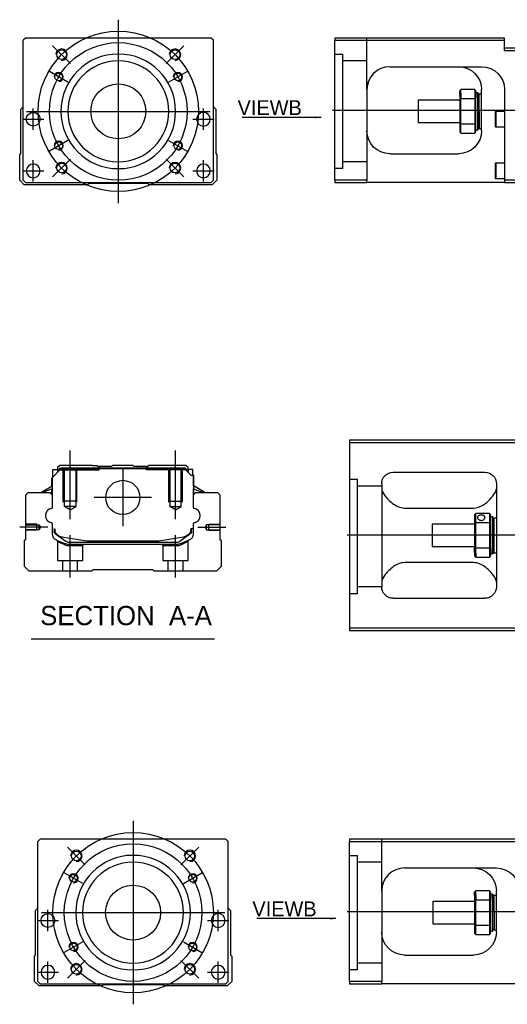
# Model space of a CAD drawing. Header units: millimetres. Extents: x -1108 to 3135, y -1596 to 860.
# Tile 442 of 649: x 654 to 866, y -959 to -529. Entities that reach past the tile are written whole.
import ezdxf
from ezdxf.lldxf.tags import DXFTag

# ---------------------------------------------------------------- set-up
doc = ezdxf.new("R2010")
doc.units = ezdxf.units.MM
doc.layers.get('0').update_dxf_attribs({"linetype": 'CONTINUOUS'})
doc.styles.add('CHN', font='txt')
doc.styles.add('DIM-7', font='SIMPLEX.shx', dxfattribs={"width": 0.7, "bigfont": 'chineset.shx'})
tags = doc.linetypes.add('DASHED', pattern=[25.72, 12.86, -12.86]).pattern_tags.tags
tags[6:7] = [DXFTag(74, 4), DXFTag(75, 0), DXFTag(340, '0'), DXFTag(46, 0.0), DXFTag(50, 0.0), DXFTag(44, 0.0), DXFTag(45, 0.0)]
tags[4:5] = [DXFTag(74, 4), DXFTag(75, 0), DXFTag(340, '0'), DXFTag(46, 0.0), DXFTag(50, 0.0), DXFTag(44, 0.0), DXFTag(45, 0.0)]
doc.dimstyles.new('CNS', dxfattribs={"dimtxt": 3.5, "dimasz": 2.5, "dimexe": 1, "dimexo": 1, "dimgap": 1, "dimtad": 1, "dimdsep": 46, "dimtxsty": 'DIM-7', "dimcen": 0.09, "dimclrd": 4, "dimclre": 4, "dimclrt": 1, "dimadec": 0, "dimazin": 0, "dimtfac": 1, "dimtmove": 0, "dimatfit": 3, "dimfxl": 0, "dimtvp": 0.971429, "dimtolj": 1, "dimarcsym": 0})

msp = doc.modelspace()

# ---------------------------------------------------------------- linework, layer by layer
at = {"ltscale": 0.3}
for p, q in [((696.52, -529.39), (696.52, -609.39)), ((656.52, -569.39), (736.52, -569.39)), ((702.97, -879.02), (702.97, -959.02)), ((662.97, -919.02), (742.97, -919.02))]:
    msp.add_line(p, q, dxfattribs=at)
at = {"linetype": 'Continuous'}
for p, q in [((656.02, -537.39), (655.02, -538.39)), ((655.02, -599.39), (655.02, -538.39)), ((724.52, -537.39), (656.02, -537.39)), ((737.02, -537.39), (724.52, -537.39)), ((738.02, -538.39), (737.02, -537.39)), ((738.02, -599.39), (738.02, -538.39)), ((790.94, -537.39), (790.94, -538.39)), ((864.94, -537.39), (790.94, -537.39)), ((790.94, -538.39), (864.94, -538.39)), ((790.94, -599.39), (790.94, -538.39)), ((864.94, -538.39), (864.94, -537.39)), ((864.94, -542.89), (864.94, -538.39)), ((877.94, -541.89), (864.94, -541.89)), ((864.94, -542.89), (877.94, -542.89)), ((814.94, -549.89), (854.94, -549.89)), ((804.94, -559.89), (804.94, -599.39)), ((845.44, -561.97), (845.44, -560.39)), ((845.44, -561.97), (845.44, -563.98)), ((851.94, -559.89), (845.94, -559.89)), ((845.94, -561.61), (845.94, -559.89)), ((845.94, -561.61), (845.94, -563.85)), ((851.94, -559.89), (851.94, -561.61)), ((851.94, -561.61), (851.94, -563.85)), ((852.44, -563.98), (852.44, -560.39)), ((852.44, -561.14), (853.14, -561.14)), ((853.14, -561.14), (853.44, -561.44)), ((853.14, -563.56), (853.14, -561.14)), ((853.44, -561.44), (853.44, -563.77)), ((853.44, -562.24), (853.94, -561.74)), ((853.94, -561.74), (854.94, -561.74)), ((853.94, -569.39), (853.94, -561.74)), ((854.94, -577.89), (854.94, -559.89)), ((864.94, -559.89), (864.94, -599.39)), ((827.44, -564.39), (845.44, -564.39)), ((827.44, -569.39), (827.44, -564.39)), ((845.44, -563.98), (845.44, -574.8)), ((845.94, -574.94), (845.94, -563.85)), ((845.94, -563.85), (851.94, -563.85)), ((851.94, -563.85), (851.94, -574.94)), ((852.44, -574.8), (852.44, -563.98)), ((853.14, -563.56), (853.14, -577.64)), ((853.44, -577.34), (853.44, -563.77)), ((654.02, -568.39), (655.02, -567.39)), ((654.02, -587.84), (654.02, -568.39)), ((738.02, -567.39), (739.02, -568.39)), ((739.02, -568.39), (739.02, -587.84)), ((827.44, -574.39), (827.44, -569.39)), ((853.94, -569.39), (853.94, -577.04)), ((860.94, -569.57), (861.19, -569.32)), ((860.94, -569.57), (860.94, -572.82)), ((861.19, -569.32), (864.94, -569.32)), ((861.19, -569.32), (861.19, -572.82)), ((845.44, -574.39), (827.44, -574.39)), ((845.44, -574.8), (845.44, -578.39)), ((845.94, -578.89), (845.94, -574.94)), ((851.94, -574.94), (845.94, -574.94)), ((851.94, -574.94), (851.94, -578.89)), ((852.44, -578.39), (852.44, -574.8)), ((860.94, -572.82), (860.94, -576.07)), ((861.19, -572.82), (861.19, -576.32)), ((845.94, -578.89), (851.94, -578.89)), ((853.14, -577.64), (852.44, -577.64)), ((853.44, -577.34), (853.14, -577.64)), ((853.94, -577.04), (853.44, -576.54)), ((854.94, -577.04), (853.94, -577.04)), ((861.19, -576.32), (860.94, -576.07)), ((864.94, -576.32), (861.19, -576.32)), ((653.52, -588.34), (654.02, -587.84)), ((653.52, -599.39), (653.52, -588.34)), ((739.02, -587.84), (739.52, -588.34)), ((739.52, -588.34), (739.52, -599.39)), ((814.94, -587.89), (844.94, -587.89)), ((860.94, -592.14), (861.19, -591.89)), ((860.94, -592.14), (860.94, -595.39)), ((861.19, -591.89), (864.94, -591.89)), ((861.19, -591.89), (861.19, -595.39)), ((860.94, -595.39), (860.94, -598.64)), ((861.19, -595.39), (861.19, -598.89)), ((655.52, -601.39), (653.52, -599.39)), ((655.02, -599.39), (656.02, -600.39)), ((683.02, -601.39), (655.52, -601.39)), ((656.02, -600.39), (737.02, -600.39)), ((683.52, -600.89), (683.02, -601.39)), ((709.52, -600.89), (683.52, -600.89)), ((710.02, -601.39), (709.52, -600.89)), ((737.52, -601.39), (710.02, -601.39)), ((737.02, -600.39), (738.02, -599.39)), ((739.52, -599.39), (737.52, -601.39)), ((790.94, -599.39), (790.94, -600.39)), ((804.94, -599.39), (790.94, -599.39)), ((790.94, -600.39), (804.94, -600.39)), ((804.94, -600.39), (804.94, -599.39)), ((864.94, -600.39), (804.94, -600.39)), ((861.19, -598.89), (860.94, -598.64)), ((864.94, -598.89), (861.19, -598.89)), ((864.94, -599.39), (864.94, -600.39)), ((877.94, -599.39), (864.94, -599.39)), ((864.94, -600.39), (877.94, -600.39)), ((871.39, -712.87), (797.39, -712.87)), ((797.39, -712.87), (797.39, -794.87)), ((797.39, -713.87), (871.39, -713.87)), ((667.62, -729.31), (671.52, -725.41)), ((668.02, -725.71), (670.02, -725.71)), ((668.02, -728.91), (668.02, -725.71)), ((671.02, -723.86), (670.02, -724.86)), ((670.02, -724.86), (670.02, -725.71)), ((670.02, -725.71), (670.02, -726.91)), ((670.52, -725.86), (670.02, -725.86)), ((670.52, -725.77), (671.38, -724.91)), ((670.52, -726.41), (670.52, -725.77)), ((670.75, -725.87), (670.52, -725.77)), ((670.75, -725.87), (671.48, -725.14)), ((670.75, -726.18), (670.75, -725.87)), ((685.2, -723.86), (671.02, -723.86)), ((671.38, -724.91), (725.61, -724.91)), ((671.48, -725.14), (671.38, -724.91)), ((671.48, -725.14), (725.52, -725.14)), ((725.48, -725.41), (671.52, -725.41)), ((685.2, -723.86), (687.3, -723.86)), ((687.3, -723.86), (687.85, -724.41)), ((687.85, -724.41), (688.2, -724.41)), ((693.5, -724.41), (688.2, -724.41)), ((688.2, -724.91), (688.2, -724.41)), ((693.5, -724.41), (694.05, -723.86)), ((702.95, -723.86), (694.05, -723.86)), ((703.5, -724.41), (702.95, -723.86)), ((708.8, -724.41), (703.5, -724.41)), ((708.8, -724.41), (709.15, -724.41)), ((708.8, -724.91), (708.8, -724.41)), ((709.15, -724.41), (709.7, -723.86)), ((709.15, -724.41), (709.7, -723.86)), ((711.8, -723.86), (709.7, -723.86)), ((709.7, -723.86), (709.7, -723.86)), ((725.98, -723.86), (711.8, -723.86)), ((728.18, -728.11), (725.48, -725.41)), ((725.52, -725.14), (725.61, -724.91)), ((726.24, -725.87), (725.52, -725.14)), ((726.48, -725.77), (725.61, -724.91)), ((726.98, -724.86), (725.98, -723.86)), ((726.24, -725.87), (726.48, -725.77)), ((726.24, -726.18), (726.24, -725.87)), ((726.48, -726.41), (726.48, -725.77)), ((726.98, -725.86), (726.48, -725.86)), ((726.98, -725.71), (726.98, -724.86)), ((728.98, -725.71), (726.98, -725.71)), ((726.98, -725.71), (726.98, -726.91)), ((728.98, -728.11), (728.98, -725.71)), ((728.98, -725.71), (728.98, -725.71)), ((667.52, -732.82), (667.52, -729.41)), ((667.62, -732.75), (667.62, -729.31)), ((667.67, -729.26), (667.67, -735.36)), ((728.18, -728.11), (729.33, -728.11)), ((729.33, -728.11), (729.33, -735.36)), ((729.33, -728.11), (729.38, -728.11)), ((729.38, -732.75), (729.38, -728.11)), ((729.38, -728.11), (729.48, -728.11)), ((729.48, -732.82), (729.48, -728.11)), ((816.39, -726.87), (856.39, -726.87)), ((662.61, -735.86), (667.67, -732.72)), ((667.67, -734.06), (663.16, -735.86)), ((667.52, -736.56), (667.52, -734.12)), ((667.62, -736.66), (667.62, -734.08)), ((734.38, -735.86), (729.33, -732.72)), ((729.33, -734.06), (733.83, -735.86)), ((729.38, -736.66), (729.38, -734.08)), ((734.38, -735.86), (729.48, -732.82)), ((729.48, -736.56), (729.48, -734.12)), ((811.39, -731.87), (811.39, -776.87)), ((861.39, -731.87), (861.39, -776.87)), ((657, -735.86), (656, -736.86)), ((656, -736.86), (656, -756.31)), ((666.82, -735.86), (657, -735.86)), ((667.82, -736.86), (666.82, -735.86)), ((667.82, -742.17), (667.82, -736.86)), ((730.18, -735.86), (729.18, -736.86)), ((729.18, -736.86), (729.18, -742.17)), ((740, -735.86), (730.18, -735.86)), ((741, -736.86), (740, -735.86)), ((741, -756.31), (741, -736.86)), ((821.39, -742.47), (851.39, -742.47)), ((851.89, -745.37), (851.89, -748.96)), ((858.39, -744.87), (852.39, -744.87)), ((852.39, -748.83), (852.39, -744.87)), ((858.39, -744.87), (858.39, -748.83)), ((858.89, -748.96), (858.89, -745.37)), ((858.89, -746.12), (859.59, -746.12)), ((859.59, -746.12), (859.89, -746.42)), ((859.59, -746.12), (859.59, -760.21)), ((859.89, -759.99), (859.89, -746.42)), ((859.89, -747.22), (860.39, -746.72)), ((860.39, -746.72), (861.39, -746.72)), ((860.39, -762.02), (860.39, -746.72)), ((667.82, -753.79), (667.82, -749.4)), ((668.52, -751.51), (668.52, -752.59)), ((668.82, -751.51), (668.82, -752.56)), ((729.18, -751.51), (728.18, -751.51)), ((728.18, -751.51), (728.18, -752.56)), ((728.48, -752.59), (728.48, -751.51)), ((729.18, -749.4), (729.18, -753.79)), ((833.39, -749.37), (851.89, -749.37)), ((833.39, -749.37), (833.39, -759.37)), ((851.89, -748.96), (851.89, -759.78)), ((852.39, -759.92), (852.39, -748.83)), ((852.39, -748.83), (858.39, -748.83)), ((858.39, -748.83), (858.39, -759.92)), ((858.89, -759.78), (858.89, -748.96)), ((669.2, -753.86), (669.13, -753.81)), ((673.62, -757.07), (669.2, -753.86)), ((671.89, -754.99), (682.79, -756.73)), ((714.2, -756.73), (725.11, -754.99)), ((727.79, -753.86), (723.37, -757.07)), ((727.86, -753.81), (727.79, -753.86)), ((656, -756.31), (655.5, -756.81)), ((655.5, -756.81), (655.5, -767.86)), ((674.5, -757.36), (722.49, -757.36)), ((721.98, -758.36), (675.01, -758.36)), ((684.45, -756.86), (712.55, -756.86)), ((727.32, -756.56), (723.89, -757.98)), ((741.5, -756.81), (741, -756.31)), ((741.5, -767.86), (741.5, -756.81)), ((851.89, -759.37), (833.39, -759.37)), ((851.89, -761.8), (851.89, -759.78)), ((858.39, -759.92), (852.39, -759.92)), ((852.39, -762.15), (852.39, -759.92)), ((858.39, -759.92), (858.39, -762.15)), ((858.89, -763.37), (858.89, -759.78)), ((859.59, -762.62), (859.59, -760.21)), ((859.89, -759.99), (859.89, -762.32)), ((851.89, -761.8), (851.89, -763.37)), ((852.39, -762.15), (852.39, -763.87)), ((852.39, -763.87), (858.39, -763.87)), ((858.39, -762.15), (858.39, -763.87)), ((859.59, -762.62), (858.89, -762.62)), ((859.89, -762.32), (859.59, -762.62)), ((859.89, -761.52), (860.39, -762.02)), ((860.39, -762.02), (861.39, -762.02)), ((655.5, -767.86), (657.5, -769.86)), ((739.5, -769.86), (741.5, -767.86)), ((851.39, -766.28), (821.39, -766.28)), ((657.5, -769.86), (685, -769.86)), ((685, -769.86), (685.5, -769.36)), ((685.5, -769.36), (711.5, -769.36)), ((711.5, -769.36), (712, -769.86)), ((712, -769.86), (739.5, -769.86)), ((816.39, -781.87), (856.39, -781.87)), ((797.39, -794.87), (797.39, -795.87)), ((871.39, -794.87), (797.39, -794.87)), ((797.39, -795.87), (871.39, -795.87)), ((662.47, -887.02), (661.47, -888.02)), ((661.47, -949.02), (661.47, -888.02)), ((730.97, -887.02), (662.47, -887.02)), ((743.47, -887.02), (730.97, -887.02)), ((744.47, -888.02), (743.47, -887.02)), ((744.47, -949.02), (744.47, -888.02)), ((797.39, -887.02), (797.39, -888.02)), ((871.39, -887.02), (797.39, -887.02)), ((797.39, -888.02), (871.39, -888.02)), ((797.39, -949.02), (797.39, -888.02)), ((821.39, -899.52), (861.39, -899.52)), ((811.39, -909.52), (811.39, -949.02)), ((851.89, -911.6), (851.89, -910.02)), ((858.39, -909.52), (852.39, -909.52)), ((852.39, -911.25), (852.39, -909.52)), ((858.39, -909.52), (858.39, -911.25)), ((858.89, -913.62), (858.89, -910.02)), ((858.89, -910.77), (859.59, -910.77)), ((859.59, -910.77), (859.89, -911.07)), ((859.59, -913.19), (859.59, -910.77)), ((861.39, -927.52), (861.39, -909.52)), ((833.89, -914.02), (851.89, -914.02)), ((833.89, -919.02), (833.89, -914.02)), ((851.89, -911.6), (851.89, -913.62)), ((851.89, -913.62), (851.89, -924.43)), ((852.39, -911.25), (852.39, -913.48)), ((852.39, -924.57), (852.39, -913.48)), ((852.39, -913.48), (858.39, -913.48)), ((858.39, -911.25), (858.39, -913.48)), ((858.39, -913.48), (858.39, -924.57)), ((858.89, -924.43), (858.89, -913.62)), ((859.59, -913.19), (859.59, -927.27)), ((859.89, -911.07), (859.89, -913.4)), ((859.89, -911.87), (860.39, -911.37)), ((859.89, -926.97), (859.89, -913.4)), ((860.39, -911.37), (861.39, -911.37)), ((860.39, -919.02), (860.39, -911.37)), ((660.47, -918.02), (661.47, -917.02)), ((660.47, -937.47), (660.47, -918.02)), ((744.47, -917.02), (745.47, -918.02)), ((745.47, -918.02), (745.47, -937.47)), ((833.89, -924.02), (833.89, -919.02)), ((860.39, -919.02), (860.39, -926.67)), ((851.89, -924.02), (833.89, -924.02)), ((851.89, -924.43), (851.89, -928.02)), ((852.39, -928.52), (852.39, -924.57)), ((858.39, -924.57), (852.39, -924.57)), ((858.39, -924.57), (858.39, -928.52)), ((858.89, -928.02), (858.89, -924.43)), ((859.59, -927.27), (858.89, -927.27)), ((859.89, -926.97), (859.59, -927.27)), ((860.39, -926.67), (859.89, -926.17)), ((861.39, -926.67), (860.39, -926.67)), ((852.39, -928.52), (858.39, -928.52)), ((659.97, -937.97), (660.47, -937.47)), ((659.97, -949.02), (659.97, -937.97)), ((745.47, -937.47), (745.97, -937.97)), ((745.97, -937.97), (745.97, -949.02)), ((821.39, -937.52), (851.39, -937.52)), ((661.97, -951.02), (659.97, -949.02)), ((661.47, -949.02), (662.47, -950.02)), ((743.47, -950.02), (744.47, -949.02)), ((745.97, -949.02), (743.97, -951.02)), ((797.39, -949.02), (797.39, -950.02)), ((811.39, -949.02), (797.39, -949.02)), ((811.39, -950.02), (811.39, -949.02)), ((689.47, -951.02), (661.97, -951.02)), ((662.47, -950.02), (743.47, -950.02)), ((689.97, -950.52), (689.47, -951.02)), ((715.97, -950.52), (689.97, -950.52)), ((716.47, -951.02), (715.97, -950.52)), ((743.97, -951.02), (716.47, -951.02)), ((797.39, -950.02), (811.39, -950.02)), ((871.39, -950.02), (811.39, -950.02))]:
    msp.add_line(p, q, dxfattribs=at)
at = {"ltscale": 0.2}
for p, q in [((675.66, -548.53), (667.89, -540.75)), ((717.38, -548.53), (725.16, -540.75)), ((675.66, -590.25), (667.89, -598.03)), ((717.38, -590.25), (725.16, -598.03)), ((675.5, -747.27), (675.5, -717.44)), ((721.5, -747.27), (721.5, -717.44)), ((698.5, -725.38), (698.5, -750.33)), ((710.97, -737.86), (686.02, -737.86)), ((665.78, -750.86), (653.63, -750.86)), ((731.21, -750.86), (743.36, -750.86)), ((675.55, -772.86), (675.55, -754.36)), ((721.44, -772.86), (721.44, -754.36)), ((682.11, -898.16), (674.33, -890.39)), ((723.83, -898.16), (731.61, -890.39)), ((682.11, -939.88), (674.33, -947.66)), ((723.83, -939.88), (731.61, -947.66))]:
    msp.add_line(p, q, dxfattribs=at)
at = {"linetype": 'DASHED', "ltscale": 0.3}
for p, q in [((804.94, -559.89), (804.94, -537.39)), ((790.94, -544.39), (794.44, -544.39)), ((794.44, -594.39), (794.44, -544.39)), ((804.94, -547.39), (794.44, -547.39)), ((804.94, -591.39), (794.44, -591.39)), ((797.39, -729.89), (800.89, -729.89)), ((800.89, -779.89), (800.89, -729.89)), ((811.39, -732.89), (800.89, -732.89)), ((811.39, -776.89), (800.89, -776.89)), ((811.39, -909.52), (811.39, -887.02)), ((797.39, -894.02), (800.89, -894.02)), ((800.89, -944.02), (800.89, -894.02)), ((811.39, -897.02), (800.89, -897.02)), ((811.39, -941.02), (800.89, -941.02))]:
    msp.add_line(p, q, dxfattribs=at)
at = {"ltscale": 0.1}
for p, q in [((674.57, -556.72), (666.52, -552.07)), ((718.48, -556.72), (726.53, -552.07)), ((659.41, -577.47), (659.41, -568.17)), ((733.64, -577.47), (733.64, -568.17)), ((654.76, -572.82), (664.06, -572.82)), ((728.99, -572.82), (738.29, -572.82)), ((674.57, -582.07), (666.52, -586.72)), ((718.48, -582.07), (726.53, -586.72)), ((659.41, -600.04), (659.41, -590.74)), ((733.64, -600.04), (733.64, -590.74)), ((654.76, -595.39), (664.06, -595.39)), ((728.99, -595.39), (738.29, -595.39)), ((681.02, -906.35), (672.96, -901.7)), ((724.92, -906.35), (732.98, -901.7)), ((665.86, -927.1), (665.86, -917.8)), ((740.09, -927.1), (740.09, -917.8)), ((661.21, -922.45), (670.51, -922.45)), ((735.44, -922.45), (744.74, -922.45)), ((681.02, -931.7), (672.96, -936.35)), ((724.92, -931.7), (732.98, -936.35)), ((665.86, -949.67), (665.86, -940.37)), ((740.09, -949.67), (740.09, -940.37)), ((661.21, -945.02), (670.51, -945.02)), ((735.44, -945.02), (744.74, -945.02))]:
    msp.add_line(p, q, dxfattribs=at)
for p, q in [((789.94, -568.89), (1431.94, -568.89)), ((1538.38, -754.42), (796.39, -754.37)), ((658.48, -799.49), (738.53, -799.49)), ((796.39, -918.52), (1538.39, -918.52))]:
    msp.add_line(p, q)
at = {"linetype": 'DASHED'}
for p, q in [((794.44, -594.39), (790.94, -594.39)), ((670.52, -725.86), (688.2, -725.86)), ((687.85, -725.86), (687.85, -724.41)), ((688.2, -725.86), (688.2, -724.91)), ((708.8, -725.86), (708.8, -724.91)), ((726.48, -725.86), (708.8, -725.86)), ((709.15, -725.86), (709.15, -724.41)), ((726.98, -725.86), (726.98, -725.71)), ((728.98, -727.86), (728.98, -727.86)), ((729.54, -732.86), (729.54, -732.86)), ((670, -757.03), (670, -765.36)), ((675.05, -758.86), (681, -758.86)), ((681, -758.86), (681.5, -758.36)), ((681, -765.36), (681, -758.86)), ((715.44, -758.36), (715.94, -758.86)), ((715.94, -758.86), (715.94, -765.36)), ((715.94, -758.86), (721.94, -758.86)), ((726.94, -765.36), (726.94, -757.05)), ((670, -765.36), (675.5, -765.36)), ((672.2, -765.36), (672.2, -769.86)), ((675.5, -765.36), (681, -765.36)), ((678.8, -769.86), (678.8, -765.36)), ((715.94, -765.36), (726.94, -765.36)), ((718.14, -765.36), (718.14, -769.86)), ((724.74, -769.86), (724.74, -765.36)), ((800.89, -779.89), (797.39, -779.89)), ((800.89, -944.02), (797.39, -944.02))]:
    msp.add_line(p, q, dxfattribs=at)
at = {"linetype": 'DASHED', "ltscale": 0.1}
for p, q in [((672.5, -739.86), (672.5, -725.86)), ((673, -741.86), (673, -725.86)), ((678, -725.86), (678, -741.86)), ((678.5, -739.86), (678.5, -725.86)), ((718.5, -739.86), (718.5, -725.86)), ((719, -725.86), (719, -741.86)), ((724, -741.86), (724, -725.86)), ((724.5, -739.86), (724.5, -725.86)), ((678.5, -739.41), (672.5, -739.41)), ((678, -741.86), (673, -741.86)), ((675.5, -743.3), (673, -741.86)), ((675.5, -743.3), (678, -741.86)), ((718.5, -739.41), (724.5, -739.41)), ((719, -741.86), (724, -741.86)), ((721.5, -743.3), (719, -741.86)), ((721.5, -743.3), (724, -741.86)), ((661, -749.56), (656, -749.56)), ((656, -749.78), (661.99, -749.78)), ((661, -752.16), (661, -749.56)), ((661.99, -749.78), (662.64, -750.86)), ((661.99, -751.93), (661.99, -749.78)), ((662.64, -750.86), (661.99, -751.93)), ((735, -749.78), (734.35, -750.86)), ((734.35, -750.86), (735, -751.93)), ((741, -749.78), (735, -749.78)), ((735, -751.93), (735, -749.78)), ((736, -752.16), (736, -749.56)), ((736, -749.56), (741, -749.56)), ((661.99, -751.93), (656, -751.93)), ((661, -752.16), (656, -752.16)), ((735, -751.93), (741, -751.93)), ((736, -752.16), (741, -752.16))]:
    msp.add_line(p, q, dxfattribs=at)
at = {"ltscale": 0.3}
for centre, radius in [((696.52, -569.39), 35), ((696.52, -569.39), 30), ((702.97, -919.02), 35), ((702.97, -919.02), 30)]:
    msp.add_circle(centre, radius, dxfattribs=at)
at = {"linetype": 'Continuous'}
for centre, radius in [((671.78, -544.64), 2.1), ((721.27, -544.64), 2.1), ((670.54, -554.39), 1.65), ((722.5, -554.39), 1.65), ((696.52, -569.39), 12), ((659.41, -572.82), 3), ((670.54, -584.39), 1.65), ((722.5, -584.39), 1.65), ((671.78, -594.14), 2.1), ((721.27, -594.14), 2.1), ((698.5, -737.86), 7.47), ((678.22, -894.28), 2.1), ((727.72, -894.28), 2.1), ((676.99, -904.02), 1.65), ((728.95, -904.02), 1.65), ((702.97, -919.02), 12), ((665.86, -922.45), 3), ((676.99, -934.02), 1.65), ((728.95, -934.02), 1.65), ((678.22, -943.77), 2.1), ((727.72, -943.77), 2.1)]:
    msp.add_circle(centre, radius, dxfattribs=at)
at = {"linetype": 'Continuous', "extrusion": (0, 0, -1)}
for centre, radius in [((-696.52, -569.39), 25), ((-696.52, -569.39), 22), ((-733.64, -572.82), 3), ((-659.41, -595.39), 3), ((-733.64, -595.39), 3), ((-702.97, -919.02), 25), ((-702.97, -919.02), 22), ((-740.09, -922.45), 3), ((-665.86, -945.02), 3), ((-740.09, -945.02), 3)]:
    msp.add_circle(centre, radius, dxfattribs=at)
for centre, radius, start, end in [((671.78, -544.64), 2.5, 270, 180), ((721.27, -544.64), 2.5, 270, 180), ((670.54, -554.39), 2, 270, 180), ((722.5, -554.39), 2, 270, 180), ((670.54, -584.39), 2, 270, 180), ((722.5, -584.39), 2, 270, 180), ((671.78, -594.14), 2.5, 270, 180), ((721.27, -594.14), 2.5, 270, 180), ((667.94, -745.79), 3.17, 98.9371, 261.0629), ((729.05, -745.79), 3.17, 278.9371, 81.0629), ((678.22, -894.28), 2.5, 270, 180), ((727.72, -894.28), 2.5, 270, 180), ((676.99, -904.02), 2, 270, 180), ((728.95, -904.02), 2, 270, 180), ((676.99, -934.02), 2, 270, 180), ((728.95, -934.02), 2, 270, 180), ((678.22, -943.77), 2.5, 270, 180), ((727.72, -943.77), 2.5, 270, 180)]:
    msp.add_arc(centre, radius, start, end)
at = {"linetype": 'Continuous'}
for centre, radius, start, end in [((814.94, -559.89), 10, 90, 180), ((667.32, -742.17), 0.5, 285.1919, 0), ((729.68, -742.17), 0.5, 180, 254.8081), ((667.32, -749.4), 0.5, 0, 74.8081), ((724.48, -751.04), 4, 337.6678, 353.1681), ((724.48, -751.04), 3.77, 349.0413, 352.7469), ((729.68, -749.4), 0.5, 105.1919, 180), ((672.52, -751.04), 4, 202.3316, 260.9414), ((684.45, -746.36), 10.5, 260.9414, 270), ((712.55, -746.36), 10.5, 270, 279.0586), ((722.49, -755.86), 1.5, 270, 306.0274), ((821.39, -909.52), 10, 90, 180)]:
    msp.add_arc(centre, radius, start, end, dxfattribs=at)
at = {"linetype": 'Continuous', "extrusion": (0, 0, -1)}
for centre, radius, start, end in [((-844.94, -559.89), 10, 90, 180), ((-854.94, -559.89), 10, 90, 180), ((-814.94, -577.89), 10, 270, 0), ((-844.94, -577.89), 10, 180, 270), ((-672.52, -751.04), 4, 337.6678, 353.1681), ((-672.52, -751.04), 3.77, 349.0413, 352.7469), ((-670.82, -753.79), 3, 292.4327, 0), ((-670.02, -752.59), 1.5, 306.0274, 0), ((-724.48, -751.04), 4, 202.3316, 260.9414), ((-726.18, -753.79), 3, 180, 247.5673), ((-726.98, -752.59), 1.5, 180, 233.9726), ((-675.01, -753.36), 5, 270, 292.4327), ((-674.5, -755.86), 1.5, 270, 306.0274), ((-721.98, -753.36), 5, 247.5673, 270), ((-851.39, -909.52), 10, 90, 180), ((-861.39, -909.52), 10, 90, 180), ((-821.39, -927.52), 10, 270, 0), ((-851.39, -927.52), 10, 180, 270)]:
    msp.add_arc(centre, radius, start, end, dxfattribs=at)
at = {"linetype": 'Continuous', "extrusion": (-6.12303e-17, 0, -1)}
for centre, start, end in [((-816.39, -731.87), 0, 90), ((-856.39, -731.87), 90, 180), ((-816.39, -776.87), 270, 0), ((-856.39, -776.87), 180, 270)]:
    msp.add_arc(centre, 5, start, end, dxfattribs=at)
at = {"linetype": 'Continuous'}
for points, degree in [([(809.94, -551.23), (809.91, -551.25), (809.88, -551.27), (809.85, -551.29)], 3), ([(845.94, -559.89), (845.77, -560.06), (845.61, -560.23), (845.44, -560.39)], 3), ([(851.94, -559.89), (852.11, -560.06), (852.27, -560.23), (852.44, -560.39)], 3), ([(845.94, -563.85), (845.77, -563.89), (845.61, -563.94), (845.44, -563.98)], 3), ([(852.44, -563.98), (852.27, -563.94), (852.11, -563.89), (851.94, -563.85)], 3), ([(845.94, -574.94), (845.77, -574.89), (845.61, -574.85), (845.44, -574.8)], 3), ([(852.44, -574.8), (852.27, -574.85), (852.11, -574.89), (851.94, -574.94)], 3), ([(845.44, -578.39), (845.61, -578.56), (845.77, -578.73), (845.94, -578.89)], 3), ([(852.44, -578.39), (852.27, -578.56), (852.11, -578.73), (851.94, -578.89)], 3), ([(811.39, -734.08), (811.39, -734.83), (811.86, -735.81), (812.63, -736.87)], 3), ([(667.67, -735.36), (667.67, -735.96)], 1), ([(667.67, -735.96), (667.67, -736.71)], 1), ([(729.33, -735.36), (729.33, -735.96)], 1), ([(729.33, -735.96), (729.33, -736.71)], 1), ([(851.89, -745.37), (852.05, -745.21), (852.22, -745.04), (852.39, -744.87)], 3), ([(858.39, -744.87), (858.55, -745.04), (858.72, -745.21), (858.89, -745.37)], 3), ([(852.39, -748.83), (852.22, -748.87), (852.05, -748.92), (851.89, -748.96)], 3), ([(858.39, -748.83), (858.55, -748.87), (858.72, -748.92), (858.89, -748.96)], 3), ([(852.39, -759.92), (852.22, -759.87), (852.05, -759.83), (851.89, -759.78)], 3), ([(858.39, -759.92), (858.55, -759.87), (858.72, -759.83), (858.89, -759.78)], 3), ([(852.39, -763.87), (852.22, -763.71), (852.05, -763.54), (851.89, -763.37)], 3), ([(858.89, -763.37), (858.72, -763.54), (858.55, -763.71), (858.39, -763.87)], 3), ([(812.63, -771.87), (811.85, -772.94), (811.39, -773.92), (811.39, -774.66)], 3), ([(861.39, -774.66), (861.39, -773.91), (860.92, -772.95), (860.14, -771.87)], 3), ([(816.39, -900.86), (816.36, -900.88), (816.32, -900.9), (816.29, -900.92)], 3), ([(852.39, -909.52), (852.22, -909.69), (852.05, -909.86), (851.89, -910.02)], 3), ([(858.39, -909.52), (858.55, -909.69), (858.72, -909.86), (858.89, -910.02)], 3), ([(852.39, -913.48), (852.22, -913.52), (852.05, -913.57), (851.89, -913.62)], 3), ([(858.89, -913.62), (858.72, -913.57), (858.55, -913.52), (858.39, -913.48)], 3), ([(852.39, -924.57), (852.22, -924.52), (852.05, -924.48), (851.89, -924.43)], 3), ([(858.89, -924.43), (858.72, -924.48), (858.55, -924.52), (858.39, -924.57)], 3), ([(851.89, -928.02), (852.05, -928.19), (852.22, -928.36), (852.39, -928.52)], 3), ([(858.89, -928.02), (858.72, -928.19), (858.55, -928.36), (858.39, -928.52)], 3)]:
    msp.add_open_spline(points, degree=degree, dxfattribs=at)
for points, knots in [([(805.5, -556.58), (805.41, -556.84), (805.28, -557.28), (805.18, -557.72), (805.14, -557.9)], [0, 0, 0, 0, 0.596588, 1, 1, 1, 1]), ([(851.39, -742.47), (852.91, -742.47), (854.32, -741.91), (856.73, -740.45), (857.72, -739.59), (860.28, -736.97), (861.39, -735.25), (861.39, -734.08)], [0, 0, 0, 0, 0.25, 0.25, 0.5, 0.5, 1, 1, 1, 1]), ([(812.63, -736.87), (813.45, -738.01), (814.58, -739.24), (817.47, -741.45), (819.32, -742.47), (821.39, -742.47)], [0, 0, 0, 0, 0.5, 0.5, 1, 1, 1, 1]), ([(856.44, -746.6), (856.44, -746.47), (856.4, -746.34), (856.28, -746.1), (856.19, -746), (855.96, -745.81), (855.82, -745.73), (855.51, -745.61), (855.34, -745.57), (854.98, -745.52), (854.79, -745.51), (854.42, -745.53), (854.24, -745.57), (853.91, -745.66), (853.76, -745.73), (853.5, -745.89), (853.38, -745.99), (853.22, -746.21), (853.17, -746.33), (853.14, -746.51), (853.14, -746.55), (853.14, -746.6)], [0, 0, 0, 0, 0.106605, 0.106605, 0.21316, 0.21316, 0.320465, 0.320465, 0.42832, 0.42832, 0.535356, 0.535356, 0.641477, 0.641477, 0.748016, 0.748016, 0.855648, 0.855648, 0.963354, 0.963354, 1, 1, 1, 1]), ([(853.14, -746.6), (853.14, -746.72), (853.17, -746.86), (853.29, -747.12), (853.38, -747.24), (853.61, -747.46), (853.75, -747.56), (854.06, -747.72), (854.24, -747.78), (854.6, -747.85), (854.78, -747.86), (855.15, -747.83), (855.33, -747.78), (855.66, -747.66), (855.81, -747.57), (856.08, -747.37), (856.19, -747.25), (856.35, -747), (856.4, -746.86), (856.43, -746.69), (856.44, -746.64), (856.44, -746.6)], [0, 0, 0, 0, 0.106605, 0.106605, 0.21316, 0.21316, 0.320465, 0.320465, 0.42832, 0.42832, 0.535356, 0.535356, 0.641477, 0.641477, 0.748016, 0.748016, 0.855648, 0.855648, 0.963354, 0.963354, 1, 1, 1, 1]), ([(821.39, -766.28), (819.32, -766.28), (817.47, -767.3), (814.6, -769.5), (813.45, -770.74), (812.63, -771.87)], [0, 0, 0, 0, 0.5, 0.5, 1, 1, 1, 1]), ([(860.14, -771.87), (859.32, -770.74), (858.19, -769.51), (855.3, -767.3), (853.45, -766.28), (851.39, -766.28)], [0, 0, 0, 0, 0.5, 0.5, 1, 1, 1, 1]), ([(811.95, -906.21), (811.86, -906.47), (811.73, -906.91), (811.62, -907.35), (811.59, -907.53)], [0, 0, 0, 0, 0.596588, 1, 1, 1, 1])]:
    msp.add_open_spline(points, degree=3, knots=knots, dxfattribs=at)
at = {"linetype": 'DASHED'}
for points, degree in [([(669.69, -756.57), (670, -757.03)], 1), ([(673.12, -758.44), (673.1, -757.98)], 1), ([(675.01, -758.36), (675.05, -758.86)], 1), ([(721.98, -758.36), (721.97, -758.52), (721.95, -758.69), (721.94, -758.86)], 3), ([(723.89, -757.98), (723.86, -758.44)], 1), ([(726.94, -757.05), (727.25, -756.59)], 1)]:
    msp.add_open_spline(points, degree=degree, dxfattribs=at)
for points, degree, knots in [([(669.69, -756.57), (669.69, -756.57), (670.61, -756.95), (671.54, -757.33), (673.1, -757.98)], 2, [0, 0, 0, 0.5, 0.5, 1, 1, 1]), ([(670, -757.03), (670, -757.03), (670, -757.03), (670.47, -757.24), (671.78, -757.84), (672.66, -758.23), (673.12, -758.44)], 3, [0, 0, 0, 0, 0.000815, 0.486557, 0.726811, 1, 1, 1, 1]), ([(673.12, -758.44), (673.43, -758.56), (674.03, -758.8), (674.72, -758.84), (675.05, -758.86)], 3, [0, 0, 0, 0, 0.515943, 1, 1, 1, 1]), ([(721.94, -758.86), (722.27, -758.84), (722.96, -758.8), (723.56, -758.56), (723.86, -758.44)], 3, [0, 0, 0, 0, 0.484584, 1, 1, 1, 1]), ([(723.86, -758.44), (724.18, -758.3), (724.79, -758.02), (725.54, -757.69), (726.53, -757.24), (726.94, -757.05), (726.94, -757.05)], 3, [0, 0, 0, 0, 0.185898, 0.357233, 0.514425, 1, 1, 1, 1])]:
    msp.add_open_spline(points, degree=degree, knots=knots, dxfattribs=at)

# ---------------------------------------------------------------- texts
at = {"style": 'CHN'}
for s, insert, char_height, attachment_point in [('VIEWB', (776.55, -571.01), 6.5, 9), ('SECTION  A-A ', (662.45, -789.45), 8.4, 4), ('VIEWB', (783, -920.64), 6.5, 9)]:
    msp.add_mtext(s, dxfattribs=dict(at, insert=insert, char_height=char_height, attachment_point=attachment_point))

# ---------------------------------------------------------------- leaders
for points in [[(784.99, -572.01), (750.54, -572.01)], [(791.44, -921.64), (756.98, -921.64)]]:
    msp.add_leader(points, dimstyle='CNS', override={"dimtxt": 6.5, "dimtxsty": 'CHN'})

doc.saveas('drawing.dxf')
